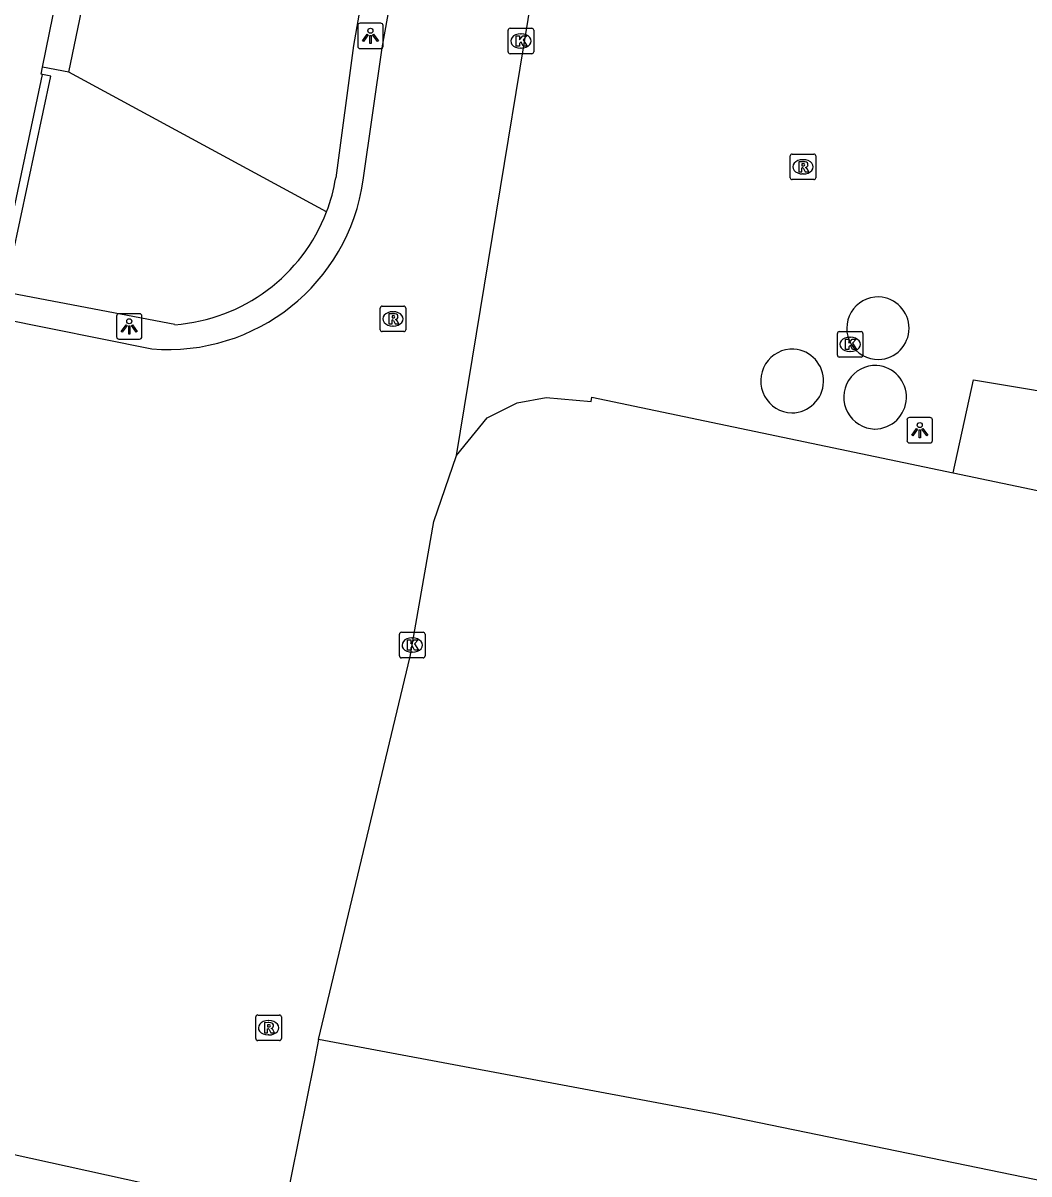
# Model space of a CAD drawing. Extents: x 157692 to 159670, y 381454 to 383289.
# Drawn here: x 158686.98 to 158726.39, y 382857.41 to 382902.52 of the extents above; entities that cross this region are included whole.
import ezdxf

# ---------------------------------------------------------------- set-up
doc = ezdxf.new("R2010")
doc.units = 0
for name, color, linetype in [('IMGEO_Groenvoorziening', 7, 'Continuous'), ('IMGEO_Kademuur', 7, 'Continuous'), ('IMGEO_Kolk', 7, 'Continuous'), ('IMGEO_Lichtpunt', 7, 'Continuous'), ('IMGEO_Opslagtank', 7, 'Continuous'), ('IMGEO_Rijbaan_lokaal_open', 7, 'Continuous'), ('IMGEO_Rioolput', 7, 'Continuous'), ('IMGEO_Voetpad_gesloten', 7, 'Continuous'), ('IMGEO_Voetpad_open', 7, 'Continuous'), ('IMGEO_Waterloop', 7, 'Continuous')]:
    doc.layers.add(name, color=color, linetype=linetype)

msp = doc.modelspace()

# ---------------------------------------------------------------- linework, layer by layer
at = {"layer": 'IMGEO_Groenvoorziening'}
for points in [[(158688.778, 382900.594), (158697.58, 382943.015), (158705.906, 382981.973), (158708.115, 383000.796)], [(158688.778, 382900.594), (158687.741, 382900.788)], [(158698.871, 382895.118), (158688.778, 382900.594)]]:
    msp.add_lwpolyline(points, dxfattribs=at)
at = {"layer": 'IMGEO_Kademuur'}
msp.add_lwpolyline([(159081.738, 382786.108), (158971.559, 382808.727), (158891.125, 382825.279), (158889.455, 382823.657), (158714.041, 382859.777), (158698.558, 382862.688), (158698.381, 382861.8), (158697.19, 382855.841), (158679.569, 382859.717), (158677.661, 382860.108), (158670.723, 382861.53), (158668.832, 382861.918), (158667.38, 382862.293), (158665.511, 382861.642), (158662.446, 382860.748), (158661.871, 382860.662), (158660.585, 382860.422), (158659.568, 382860.432), (158658.719, 382860.474), (158657.835, 382860.627), (158656.023, 382861.029), (158652.412, 382861.772)], dxfattribs=at)
at = {"layer": 'IMGEO_Kolk'}
for p, q in [((158705.983, 382901.386), (158705.983, 382902.238)), ((158706.058, 382902.312), (158706.91, 382902.312)), ((158706.984, 382902.238), (158706.984, 382901.386)), ((158706.471, 382902.092), (158706.496, 382902.092)), ((158706.91, 382901.312), (158706.058, 382901.312)), ((158706.494, 382901.532), (158706.469, 382901.532)), ((158718.956, 382890.424), (158719.808, 382890.424)), ((158718.881, 382889.498), (158718.881, 382890.35)), ((158719.369, 382890.204), (158719.394, 382890.204)), ((158719.882, 382890.35), (158719.882, 382889.498)), ((158719.392, 382889.644), (158719.367, 382889.644)), ((158719.808, 382889.424), (158718.956, 382889.424)), ((158701.726, 382877.713), (158701.726, 382878.565)), ((158701.801, 382878.639), (158702.653, 382878.639)), ((158702.214, 382878.419), (158702.239, 382878.419)), ((158702.727, 382878.565), (158702.727, 382877.713)), ((158702.237, 382877.859), (158702.212, 382877.859)), ((158702.653, 382877.639), (158701.801, 382877.639))]:
    msp.add_line(p, q, dxfattribs=at)
for points in [[(158705.983, 382901.386), (158705.983, 382902.238)], [(158706.058, 382902.312), (158706.91, 382902.312)], [(158706.984, 382902.238), (158706.984, 382901.386)], [(158706.304, 382902.012), (158706.427, 382902.012), (158706.427, 382901.861), (158706.557, 382902.012), (158706.721, 382902.012), (158706.575, 382901.861), (158706.728, 382901.612), (158706.576, 382901.612), (158706.491, 382901.776), (158706.427, 382901.709), (158706.427, 382901.612), (158706.304, 382901.612), (158706.304, 382902.012)], [(158706.91, 382901.312), (158706.058, 382901.312)], [(158718.956, 382890.424), (158719.808, 382890.424)], [(158718.881, 382889.498), (158718.881, 382890.35)], [(158719.202, 382890.124), (158719.325, 382890.124), (158719.325, 382889.973), (158719.455, 382890.124), (158719.619, 382890.124), (158719.473, 382889.973), (158719.626, 382889.724), (158719.474, 382889.724), (158719.389, 382889.888), (158719.325, 382889.821), (158719.325, 382889.724), (158719.202, 382889.724), (158719.202, 382890.124)], [(158719.882, 382890.35), (158719.882, 382889.498)], [(158719.808, 382889.424), (158718.956, 382889.424)], [(158701.726, 382877.713), (158701.726, 382878.565)], [(158701.801, 382878.639), (158702.653, 382878.639)], [(158702.047, 382878.339), (158702.17, 382878.339), (158702.17, 382878.188), (158702.3, 382878.339), (158702.464, 382878.339), (158702.318, 382878.188), (158702.471, 382877.939), (158702.319, 382877.939), (158702.234, 382878.103), (158702.17, 382878.036), (158702.17, 382877.939), (158702.047, 382877.939), (158702.047, 382878.339)], [(158702.727, 382878.565), (158702.727, 382877.713)], [(158702.653, 382877.639), (158701.801, 382877.639)]]:
    msp.add_lwpolyline(points, dxfattribs=at)
for centre, start, end in [((158706.06, 382902.236), 91.552, 178.448), ((158706.06, 382902.236), 91.552, 178.448), ((158706.908, 382902.236), 1.552, 88.448), ((158706.908, 382902.236), 1.552, 88.448), ((158706.06, 382901.388), 181.552, 268.448), ((158706.06, 382901.388), 181.552, 268.448), ((158706.908, 382901.388), 271.552, 358.448), ((158706.908, 382901.388), 271.552, 358.448), ((158718.958, 382890.348), 91.552, 178.448), ((158718.958, 382890.348), 91.552, 178.448), ((158719.806, 382890.348), 1.552, 88.448), ((158719.806, 382890.348), 1.552, 88.448), ((158718.958, 382889.5), 181.552, 268.448), ((158718.958, 382889.5), 181.552, 268.448), ((158719.806, 382889.5), 271.552, 358.448), ((158719.806, 382889.5), 271.552, 358.448), ((158701.803, 382878.563), 91.552, 178.448), ((158701.803, 382878.563), 91.552, 178.448), ((158702.651, 382878.563), 1.552, 88.448), ((158702.651, 382878.563), 1.552, 88.448), ((158701.803, 382877.715), 181.552, 268.448), ((158701.803, 382877.715), 181.552, 268.448), ((158702.651, 382877.715), 271.552, 358.448), ((158702.651, 382877.715), 271.552, 358.448)]:
    msp.add_arc(centre, 0.0765, start, end, dxfattribs=at)
for centre, major_axis, ratio, start_param, end_param in [((158706.47, 382901.812), (-0.387, 0.002), 0.722429, 4.712389, 7.853982), ((158706.495, 382901.812), (-0.39, 0.002), 0.717154, 1.570796, 4.712389), ((158719.368, 382889.924), (-0.387, 0.002), 0.722429, 4.712389, 7.853982), ((158719.393, 382889.924), (-0.39, 0.002), 0.717154, 1.570796, 4.712389), ((158702.213, 382878.139), (-0.387, 0.002), 0.722429, 4.712389, 7.853982), ((158702.238, 382878.139), (-0.39, 0.002), 0.717154, 1.570796, 4.712389)]:
    msp.add_ellipse(centre, major_axis=major_axis, ratio=ratio, start_param=start_param, end_param=end_param, dxfattribs=at)
at = {"layer": 'IMGEO_Lichtpunt'}
for p, q in [((158700.09, 382902.416), (158700.09, 382901.609)), ((158700.09, 382902.416), (158700.09, 382901.609)), ((158700.992, 382902.511), (158700.184, 382902.511)), ((158700.992, 382902.511), (158700.184, 382902.511)), ((158701.086, 382901.609), (158701.086, 382902.416)), ((158701.086, 382901.609), (158701.086, 382902.416)), ((158700.184, 382901.515), (158700.992, 382901.515)), ((158700.184, 382901.515), (158700.992, 382901.515)), ((158690.644, 382891.031), (158690.644, 382890.224)), ((158690.644, 382891.031), (158690.644, 382890.224)), ((158691.546, 382891.126), (158690.738, 382891.126)), ((158691.546, 382891.126), (158690.738, 382891.126)), ((158691.64, 382890.224), (158691.64, 382891.031)), ((158691.64, 382890.224), (158691.64, 382891.031)), ((158690.738, 382890.13), (158691.546, 382890.13)), ((158690.738, 382890.13), (158691.546, 382890.13)), ((158721.608, 382886.963), (158721.608, 382886.156)), ((158721.608, 382886.963), (158721.608, 382886.156)), ((158722.51, 382887.058), (158721.702, 382887.058)), ((158722.51, 382887.058), (158721.702, 382887.058)), ((158722.604, 382886.156), (158722.604, 382886.963)), ((158722.604, 382886.156), (158722.604, 382886.963)), ((158721.702, 382886.062), (158722.51, 382886.062)), ((158721.702, 382886.062), (158722.51, 382886.062))]:
    msp.add_line(p, q, dxfattribs=at)
for points in [[(158700.464, 382902.08), (158700.503, 382902.052), (158700.315, 382901.79), (158700.277, 382901.817), (158700.464, 382902.08)], [(158700.566, 382902.032), (158700.613, 382902.032), (158700.613, 382901.71), (158700.566, 382901.71), (158700.566, 382902.032)], [(158700.676, 382902.052), (158700.714, 382902.079), (158700.901, 382901.817), (158700.862, 382901.789), (158700.676, 382902.052)], [(158691.018, 382890.695), (158691.057, 382890.667), (158690.869, 382890.405), (158690.831, 382890.432), (158691.018, 382890.695)], [(158691.12, 382890.647), (158691.167, 382890.647), (158691.167, 382890.325), (158691.12, 382890.325), (158691.12, 382890.647)], [(158691.23, 382890.667), (158691.268, 382890.694), (158691.455, 382890.432), (158691.416, 382890.404), (158691.23, 382890.667)], [(158721.982, 382886.627), (158722.021, 382886.599), (158721.833, 382886.337), (158721.795, 382886.364), (158721.982, 382886.627)], [(158722.084, 382886.579), (158722.131, 382886.579), (158722.131, 382886.257), (158722.084, 382886.257), (158722.084, 382886.579)], [(158722.194, 382886.599), (158722.232, 382886.626), (158722.419, 382886.364), (158722.38, 382886.336), (158722.194, 382886.599)]]:
    msp.add_lwpolyline(points, dxfattribs=at)
for centre in [(158700.589, 382902.214), (158691.143, 382890.829), (158722.107, 382886.761)]:
    msp.add_circle(centre, 0.0994, dxfattribs=at)
for centre, start, end in [((158700.184, 382902.416), 90, 180), ((158700.184, 382902.416), 90, 180), ((158700.992, 382902.416), 0, 90), ((158700.992, 382902.416), 0, 90), ((158700.184, 382901.609), 180, 270), ((158700.184, 382901.609), 180, 270), ((158700.992, 382901.609), 270, 0), ((158700.992, 382901.609), 270, 360), ((158690.738, 382891.031), 90, 180), ((158690.738, 382891.031), 90, 180), ((158691.546, 382891.031), 0, 90), ((158691.546, 382891.031), 0, 90), ((158690.738, 382890.224), 180, 270), ((158690.738, 382890.224), 180, 270), ((158691.546, 382890.224), 270, 0), ((158691.546, 382890.224), 270, 360), ((158721.702, 382886.963), 90, 180), ((158721.702, 382886.963), 90, 180), ((158722.51, 382886.963), 0, 90), ((158722.51, 382886.963), 0, 90), ((158721.702, 382886.156), 180, 270), ((158721.702, 382886.156), 180, 270), ((158722.51, 382886.156), 270, 0), ((158722.51, 382886.156), 270, 360)]:
    msp.add_arc(centre, 0.0946, start, end, dxfattribs=at)
at = {"layer": 'IMGEO_Opslagtank'}
for centre, radius, start, end in [((158720.474, 382890.557), 1.227, 88.3936, 271.2794), ((158720.461, 382890.557), 1.227, 271.8559, 87.8171), ((158717.131, 382888.491), 1.252, 87.7971, 268.3587), ((158717.087, 382888.492), 1.253, 270.3697, 85.7861), ((158720.377, 382887.851), 1.245, 87.7443, 268.3423), ((158720.339, 382887.853), 1.246, 270.1063, 85.9803)]:
    msp.add_arc(centre, radius, start, end, dxfattribs=at)
at = {"layer": 'IMGEO_Rijbaan_lokaal_open'}
for points in [[(158700.305, 382896.355), (158701.046, 382901.551), (158702.377, 382908.964), (158702.567, 382910.031), (158703.891, 382917.486), (158705.732, 382928.358), (158707.397, 382938.009), (158709.203, 382948.04), (158710.101, 382953.069)], [(158703.956, 382885.567), (158708.334, 382912.203)], [(158686.051, 382890.948), (158692.023, 382889.751)], [(158723.418, 382884.888), (158724.218, 382888.539), (158738.512, 382886.144)], [(158703.956, 382885.567), (158705.165, 382887.048), (158706.34, 382887.637), (158707.478, 382887.837), (158709.234, 382887.681), (158709.264, 382887.851), (158723.418, 382884.888)], [(158698.558, 382862.688), (158702.147, 382877.688), (158703.076, 382882.977), (158703.956, 382885.567)], [(158723.418, 382884.888), (158731.702, 382883.154)], [(158698.558, 382862.688), (158698.381, 382861.8), (158697.19, 382855.841), (158679.569, 382859.717)]]:
    msp.add_lwpolyline(points, dxfattribs=at)
msp.add_arc((158692.667, 382897.438), 7.714, 265.2083, 351.9288, dxfattribs=at)
at = {"layer": 'IMGEO_Rioolput'}
for p, q in [((158717.033, 382896.456), (158717.033, 382897.308)), ((158717.108, 382897.382), (158717.96, 382897.382)), ((158717.521, 382897.162), (158717.546, 382897.162)), ((158718.034, 382897.308), (158718.034, 382896.456)), ((158717.96, 382896.382), (158717.108, 382896.382)), ((158717.544, 382896.602), (158717.519, 382896.602)), ((158700.973, 382890.497), (158700.973, 382891.349)), ((158701.048, 382891.423), (158701.9, 382891.423)), ((158701.974, 382891.349), (158701.974, 382890.497)), ((158701.461, 382891.203), (158701.486, 382891.203)), ((158701.9, 382890.423), (158701.048, 382890.423)), ((158701.484, 382890.643), (158701.459, 382890.643)), ((158696.098, 382862.716), (158696.098, 382863.568)), ((158696.173, 382863.642), (158697.025, 382863.642)), ((158696.586, 382863.422), (158696.611, 382863.422)), ((158697.099, 382863.568), (158697.099, 382862.716)), ((158697.025, 382862.642), (158696.173, 382862.642)), ((158696.609, 382862.862), (158696.584, 382862.862))]:
    msp.add_line(p, q, dxfattribs=at)
for points in [[(158717.033, 382896.456), (158717.033, 382897.308)], [(158717.108, 382897.382), (158717.96, 382897.382)], [(158718.034, 382897.308), (158718.034, 382896.456)], [(158717.622, 382897.08), (158717.37, 382897.082), (158717.37, 382896.682)], [(158717.37, 382896.682), (158717.494, 382896.682), (158717.494, 382896.844), (158717.505, 382896.844)], [(158717.548, 382897.001), (158717.494, 382897.001), (158717.494, 382896.92)], [(158717.494, 382896.92), (158717.546, 382896.92)], [(158717.552, 382896.815), (158717.623, 382896.682), (158717.763, 382896.682), (158717.698, 382896.808)], [(158717.96, 382896.382), (158717.108, 382896.382)], [(158700.973, 382890.497), (158700.973, 382891.349)], [(158701.048, 382891.423), (158701.9, 382891.423)], [(158701.974, 382891.349), (158701.974, 382890.497)], [(158701.562, 382891.121), (158701.31, 382891.123), (158701.31, 382890.723)], [(158701.31, 382890.723), (158701.434, 382890.723), (158701.434, 382890.885), (158701.445, 382890.885)], [(158701.488, 382891.042), (158701.434, 382891.042), (158701.434, 382890.961)], [(158701.434, 382890.961), (158701.486, 382890.961)], [(158701.492, 382890.856), (158701.563, 382890.723), (158701.703, 382890.723), (158701.638, 382890.849)], [(158701.9, 382890.423), (158701.048, 382890.423)], [(158696.098, 382862.716), (158696.098, 382863.568)], [(158696.173, 382863.642), (158697.025, 382863.642)], [(158696.687, 382863.34), (158696.435, 382863.342), (158696.435, 382862.942)], [(158697.099, 382863.568), (158697.099, 382862.716)], [(158696.435, 382862.942), (158696.559, 382862.942), (158696.559, 382863.104), (158696.57, 382863.104)], [(158696.613, 382863.261), (158696.559, 382863.261), (158696.559, 382863.18)], [(158696.559, 382863.18), (158696.611, 382863.18)], [(158696.617, 382863.075), (158696.688, 382862.942), (158696.828, 382862.942), (158696.763, 382863.068)], [(158697.025, 382862.642), (158696.173, 382862.642)]]:
    msp.add_lwpolyline(points, dxfattribs=at)
for centre, radius, start, end in [((158717.11, 382897.306), 0.0765, 91.552, 178.448), ((158717.11, 382897.306), 0.0765, 91.552, 178.448), ((158717.958, 382897.306), 0.0765, 1.552, 88.448), ((158717.958, 382897.306), 0.0765, 1.552, 88.448), ((158717.504, 382896.791), 0.0533, 26.0293, 88.6989), ((158717.53, 382897.109), 0.19, 274.7715, 282.9687), ((158717.554, 382896.905), 0.0964, 77.0061, 93.1865), ((158717.568, 382896.962), 0.0378, 276.6634, 79.6772), ((158717.621, 382896.97), 0.109, 350.3612, 89.416), ((158717.619, 382896.97), 0.112, 277.5842, 350.9817), ((158717.603, 382896.755), 0.108, 29.5134, 73.7905), ((158717.11, 382896.458), 0.0765, 181.552, 268.448), ((158717.11, 382896.458), 0.0765, 181.552, 268.448), ((158717.958, 382896.458), 0.0765, 271.552, 358.448), ((158717.958, 382896.458), 0.0765, 271.552, 358.448), ((158701.05, 382891.347), 0.0765, 91.552, 178.448), ((158701.05, 382891.347), 0.0765, 91.552, 178.448), ((158701.898, 382891.347), 0.0765, 1.552, 88.448), ((158701.898, 382891.347), 0.0765, 1.552, 88.448), ((158701.444, 382890.832), 0.0533, 26.0293, 88.6989), ((158701.47, 382891.15), 0.19, 274.7715, 282.9687), ((158701.494, 382890.946), 0.0964, 77.0061, 93.1865), ((158701.508, 382891.003), 0.0378, 276.6634, 79.6772), ((158701.561, 382891.011), 0.109, 350.3612, 89.416), ((158701.559, 382891.011), 0.112, 277.5842, 350.9817), ((158701.543, 382890.796), 0.108, 29.5134, 73.7905), ((158701.05, 382890.499), 0.0765, 181.552, 268.448), ((158701.05, 382890.499), 0.0765, 181.552, 268.448), ((158701.898, 382890.499), 0.0765, 271.552, 358.448), ((158701.898, 382890.499), 0.0765, 271.552, 358.448), ((158696.175, 382863.566), 0.0765, 91.552, 178.448), ((158696.175, 382863.566), 0.0765, 91.552, 178.448), ((158696.686, 382863.23), 0.109, 350.3612, 89.416), ((158697.023, 382863.566), 0.0765, 1.552, 88.448), ((158697.023, 382863.566), 0.0765, 1.552, 88.448), ((158696.569, 382863.051), 0.0533, 26.0293, 88.6989), ((158696.595, 382863.369), 0.19, 274.7715, 282.9687), ((158696.619, 382863.165), 0.0964, 77.0061, 93.1865), ((158696.633, 382863.222), 0.0378, 276.6634, 79.6772), ((158696.684, 382863.23), 0.112, 277.5842, 350.9817), ((158696.668, 382863.015), 0.108, 29.5134, 73.7905), ((158696.175, 382862.718), 0.0765, 181.552, 268.448), ((158696.175, 382862.718), 0.0765, 181.552, 268.448), ((158697.023, 382862.718), 0.0765, 271.552, 358.448), ((158697.023, 382862.718), 0.0765, 271.552, 358.448)]:
    msp.add_arc(centre, radius, start, end, dxfattribs=at)
for centre, major_axis, ratio, start_param, end_param in [((158717.52, 382896.882), (-0.387, 0.002), 0.722429, 4.712389, 7.853982), ((158717.545, 382896.882), (-0.39, 0.002), 0.717154, 1.570796, 4.712389), ((158701.46, 382890.923), (-0.387, 0.002), 0.722429, 4.712389, 7.853982), ((158701.485, 382890.923), (-0.39, 0.002), 0.717154, 1.570796, 4.712389), ((158696.585, 382863.142), (-0.387, 0.002), 0.722429, 4.712389, 7.853982), ((158696.61, 382863.142), (-0.39, 0.002), 0.717154, 1.570796, 4.712389)]:
    msp.add_ellipse(centre, major_axis=major_axis, ratio=ratio, start_param=start_param, end_param=end_param, dxfattribs=at)
at = {"layer": 'IMGEO_Voetpad_gesloten'}
for points in [[(158685.945, 382892.031), (158687.749, 382900.5)], [(158686.268, 382891.965), (158688.072, 382900.431), (158687.749, 382900.5)]]:
    msp.add_lwpolyline(points, dxfattribs=at)
at = {"layer": 'IMGEO_Voetpad_open'}
for points in [[(158687.741, 382900.788), (158707.628, 382998.398), (158708.115, 383000.796)], [(158709.153, 382954.397), (158701.226, 382909.076), (158699.925, 382901.64), (158699.231, 382896.451)], [(158687.749, 382900.5), (158687.693, 382900.519), (158687.741, 382900.788)], [(158692.931, 382890.696), (158686.268, 382891.965)]]:
    msp.add_lwpolyline(points, dxfattribs=at)
for centre, radius, start, end in [((158692.316, 382897.604), 7.011, 339.2355, 350.5381), ((158692.422, 382897.58), 6.903, 274.2287, 339.1026)]:
    msp.add_arc(centre, radius, start, end, dxfattribs=at)
at = {"layer": 'IMGEO_Waterloop'}
msp.add_lwpolyline([(158971.559, 382808.727), (158891.125, 382825.279), (158889.455, 382823.657), (158714.041, 382859.777), (158698.558, 382862.688)], dxfattribs=at)

doc.saveas('drawing.dxf')
